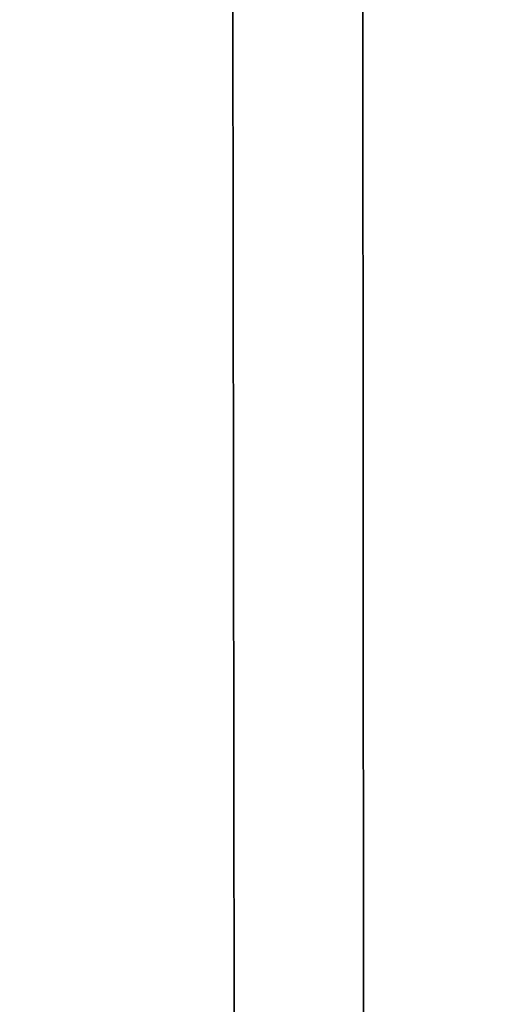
# Model space of a CAD drawing. Header units: metres. Extents: x -258 to 72, y -72 to 102.
# Tile 604 of 656: x -11.8742 to -11.8019, y 79.7431 to 79.8924. Entities that reach past the tile are written whole.
import ezdxf

# ---------------------------------------------------------------- set-up
doc = ezdxf.new("R2010")
doc.units = ezdxf.units.M
doc.layers.add('solid_FREESTAND_ASM_SW0005', color=7, linetype='CONTINUOUS')

msp = doc.modelspace()

# ---------------------------------------------------------------- linework, layer by layer
at = {"layer": 'solid_FREESTAND_ASM_SW0005'}
for points in [[(-11.839768, 100.5, 23.090229), (-12.546236, 19.27672, 24.078566), (-12.655509, 100.5, 24.247789)], [(-11.839768, 100.5, 23.090229), (-11.770615, 19.759874, 23.00201), (-12.546236, 19.27672, 24.078566)], [(-11.424497, 87.773895, 22.579872), (-11.770615, 19.759874, 23.00201), (-11.839768, 100.5, 23.090229)], [(-12.076273, 87.230507, 41.197395), (-12.546221, 19.276731, 40.521458), (-11.770597, 19.759884, 41.598011)], [(-12.042157, 86.563896, 41.243515), (-12.076273, 87.230507, 41.197395), (-11.770597, 19.759884, 41.598011)], [(-11.967987, 85.881363, 41.342525), (-12.042157, 86.563896, 41.243515), (-11.770597, 19.759884, 41.598011)], [(-11.848083, 85.173744, 41.499073), (-11.967987, 85.881363, 41.342525), (-11.770597, 19.759884, 41.598011)], [(-11.673482, 84.430199, 41.71965), (-11.848083, 85.173744, 41.499073), (-11.770597, 19.759884, 41.598011)]]:
    msp.add_3dface(points, dxfattribs=at)

doc.saveas('drawing.dxf')
